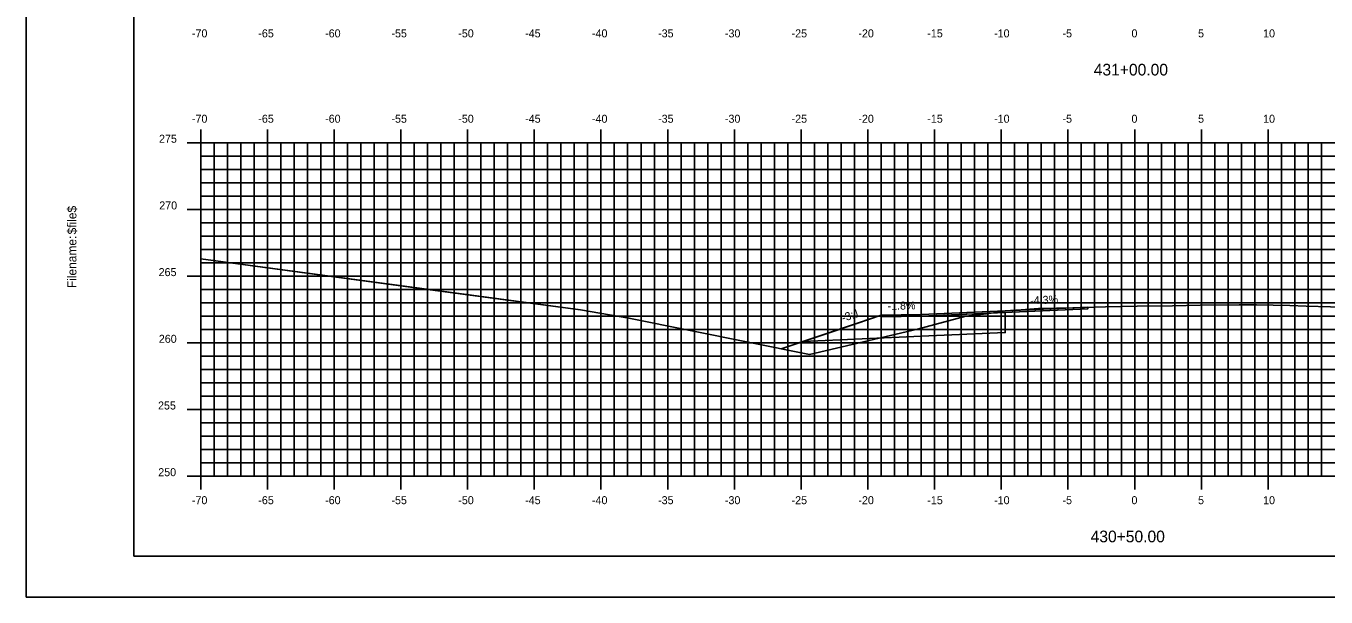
# Model space of a CAD drawing. Extents: x 1168600 to 1177589, y 610178 to 611246.
# Drawn here: x 1175767.6 to 1175865, y 610900.5 to 610943.3 of the extents above; entities that cross this region are included whole.
import ezdxf

# ---------------------------------------------------------------- set-up
doc = ezdxf.new("R2010")
doc.units = 0
for name, color, linetype in [('_Construction', 7, 'Continuous'), ('_Station Equation', 7, 'Continuous'), ('ANNOTATION', 7, 'Continuous'), ('D_Roadway_Edge_TW', 7, 'Continuous'), ('D_Roadway_SubGrade', 7, 'Continuous'), ('D_Slope_Direction', 7, 'Continuous'), ('D_Text_Standard', 7, 'Continuous'), ('H_V ANNOTATION', 7, 'Continuous'), ('MAJOR', 7, 'Continuous'), ('MATCH LINES', 7, 'Continuous'), ('MINOR', 7, 'Continuous')]:
    doc.layers.add(name, color=color, linetype=linetype)

msp = doc.modelspace()

# ---------------------------------------------------------------- linework, layer by layer
at = {"layer": '_Construction'}
for p, q in [((1175775.663, 611008.596), (1175775.663, 610903.596)), ((1175831.669, 610921.657), (1175824.162, 610919.155)), ((1175775.663, 610903.596), (1175935.663, 610903.596))]:
    msp.add_line(p, q, dxfattribs=at)
msp.add_lwpolyline([(1175767.57, 610900.537), (1175937.57, 610900.537), (1175937.57, 611010.537), (1175767.57, 611010.537)], close=True, dxfattribs=at)
at = {"layer": '_Station Equation'}
for points in [[(1175780.663, 610925.897), (1175802.998, 610922.882), (1175809.117, 610922.07), (1175812.757, 610921.453), (1175826.295, 610918.725), (1175834.388, 610920.61), (1175838.012, 610921.588), (1175839.545, 610921.776), (1175840.598, 610921.93), (1175840.964, 610921.986), (1175842.15, 610922.066), (1175843.466, 610922.157), (1175846.138, 610922.228), (1175848.476, 610922.292), (1175850.852, 610922.335), (1175853.486, 610922.38), (1175855.566, 610922.407), (1175858.496, 610922.445), (1175859.301, 610922.446), (1175859.787, 610922.447), (1175862.288, 610922.383), (1175863.506, 610922.349), (1175867.173, 610922.255)], [(1175780.663, 610925.897), (1175798.232, 610923.525), (1175809.118, 610922.07), (1175812.757, 610921.453), (1175826.295, 610918.725), (1175834.388, 610920.61), (1175838.012, 610921.588), (1175839.545, 610921.776), (1175840.598, 610921.93), (1175840.964, 610921.986), (1175842.149, 610922.066), (1175843.466, 610922.157), (1175846.138, 610922.228), (1175848.476, 610922.292), (1175850.852, 610922.335), (1175853.486, 610922.38), (1175855.565, 610922.407), (1175858.496, 610922.445), (1175859.301, 610922.446), (1175859.787, 610922.447), (1175862.289, 610922.382), (1175863.506, 610922.349), (1175867.174, 610922.255)]]:
    msp.add_lwpolyline(points, dxfattribs=at)
at = {"layer": 'D_Roadway_Edge_TW'}
for points in [[(1175847.15, 610922.256), (1175840.964, 610921.986), (1175834.663, 610921.713), (1175831.669, 610921.657), (1175831.669, 610921.532), (1175834.663, 610921.588), (1175847.15, 610922.131)], [(1175847.15, 610922.256), (1175840.964, 610921.986), (1175834.663, 610921.713), (1175831.669, 610921.657), (1175831.669, 610921.532), (1175834.663, 610921.588), (1175847.15, 610922.131)], [(1175847.15, 610922.256), (1175840.964, 610921.986), (1175834.663, 610921.713), (1175834.663, 610921.588), (1175847.15, 610922.131)], [(1175847.15, 610922.256), (1175840.964, 610921.986), (1175834.663, 610921.713), (1175834.663, 610921.588), (1175847.15, 610922.131)]]:
    msp.add_lwpolyline(points, close=True, dxfattribs=at)
at = {"layer": 'D_Roadway_SubGrade'}
msp.add_lwpolyline([(1175834.663, 610921.713), (1175831.669, 610921.657), (1175825.815, 610919.706), (1175834.663, 610920.088), (1175840.964, 610920.361), (1175840.964, 610921.861), (1175834.663, 610921.588)], close=True, dxfattribs=at)
msp.add_lwpolyline([(1175834.663, 610921.713), (1175831.669, 610921.657), (1175825.815, 610919.706), (1175834.663, 610920.088), (1175840.964, 610920.361), (1175840.964, 610921.861), (1175834.663, 610921.588)], close=True, dxfattribs=at)
at = {"layer": 'D_Slope_Direction'}
msp.add_lwpolyline([(1175834.663, 610921.713), (1175831.669, 610921.657)], dxfattribs=at)
msp.add_lwpolyline([(1175834.663, 610921.713), (1175831.669, 610921.657)], dxfattribs=at)
at = {"layer": 'D_Text_Standard'}
msp.add_lwpolyline([(1175824.162, 610919.155), (1175824.162, 610919.155), (1175827.915, 610920.406), (1175827.915, 610920.406), (1175827.915, 610920.406), (1175829.774, 610921.026), (1175831.669, 610921.657), (1175831.849, 610921.661), (1175834.663, 610921.713), (1175835.821, 610921.763), (1175840.964, 610921.986), (1175844.405, 610922.135), (1175847.15, 610922.256)], dxfattribs=at)
at = {"layer": 'MAJOR'}
for p, q in [((1175780.663, 610935.598), (1175780.663, 610934.596)), ((1175785.663, 610935.598), (1175785.663, 610934.596)), ((1175790.663, 610935.598), (1175790.663, 610934.596)), ((1175795.663, 610935.598), (1175795.663, 610934.596)), ((1175800.663, 610935.598), (1175800.663, 610934.596)), ((1175805.663, 610935.598), (1175805.663, 610934.596)), ((1175810.663, 610935.598), (1175810.663, 610934.596)), ((1175815.663, 610935.598), (1175815.663, 610934.596)), ((1175820.663, 610935.598), (1175820.663, 610934.596)), ((1175825.663, 610935.598), (1175825.663, 610934.596)), ((1175830.663, 610935.598), (1175830.663, 610934.596)), ((1175835.663, 610935.598), (1175835.663, 610934.596)), ((1175840.663, 610935.598), (1175840.663, 610934.596)), ((1175845.663, 610935.598), (1175845.663, 610934.596)), ((1175850.663, 610935.598), (1175850.663, 610934.596)), ((1175855.663, 610935.598), (1175855.663, 610934.596)), ((1175860.663, 610935.598), (1175860.663, 610934.596)), ((1175779.661, 610934.596), (1175780.663, 610934.596)), ((1175780.663, 610934.596), (1175920.663, 610934.596)), ((1175780.663, 610909.596), (1175780.663, 610934.596)), ((1175780.663, 610909.596), (1175780.663, 610934.596)), ((1175780.663, 610934.596), (1175920.663, 610934.596)), ((1175785.663, 610909.596), (1175785.663, 610934.596)), ((1175790.663, 610909.596), (1175790.663, 610934.596)), ((1175795.663, 610909.596), (1175795.663, 610934.596)), ((1175800.663, 610909.596), (1175800.663, 610934.596)), ((1175805.663, 610909.596), (1175805.663, 610934.596)), ((1175810.663, 610909.596), (1175810.663, 610934.596)), ((1175815.663, 610909.596), (1175815.663, 610934.596)), ((1175820.663, 610909.596), (1175820.663, 610934.596)), ((1175825.663, 610909.596), (1175825.663, 610934.596)), ((1175830.663, 610909.596), (1175830.663, 610934.596)), ((1175835.663, 610909.596), (1175835.663, 610934.596)), ((1175840.663, 610909.596), (1175840.663, 610934.596)), ((1175845.663, 610909.596), (1175845.663, 610934.596)), ((1175850.663, 610909.596), (1175850.663, 610934.596)), ((1175855.663, 610909.596), (1175855.663, 610934.596)), ((1175860.663, 610909.596), (1175860.663, 610934.596)), ((1175779.661, 610929.596), (1175780.663, 610929.596)), ((1175780.663, 610929.596), (1175920.663, 610929.596)), ((1175779.661, 610924.596), (1175780.663, 610924.596)), ((1175780.663, 610924.596), (1175920.663, 610924.596)), ((1175779.661, 610919.596), (1175780.663, 610919.596)), ((1175780.663, 610919.596), (1175920.663, 610919.596)), ((1175779.661, 610914.596), (1175780.663, 610914.596)), ((1175780.663, 610914.596), (1175920.663, 610914.596)), ((1175779.661, 610909.596), (1175780.663, 610909.596)), ((1175780.663, 610909.596), (1175920.663, 610909.596)), ((1175780.663, 610909.596), (1175920.663, 610909.596)), ((1175780.663, 610908.594), (1175780.663, 610909.596)), ((1175785.663, 610908.594), (1175785.663, 610909.596)), ((1175790.663, 610908.594), (1175790.663, 610909.596)), ((1175795.663, 610908.594), (1175795.663, 610909.596)), ((1175800.663, 610908.594), (1175800.663, 610909.596)), ((1175805.663, 610908.594), (1175805.663, 610909.596)), ((1175810.663, 610908.594), (1175810.663, 610909.596)), ((1175815.663, 610908.594), (1175815.663, 610909.596)), ((1175820.663, 610908.594), (1175820.663, 610909.596)), ((1175825.663, 610908.594), (1175825.663, 610909.596)), ((1175830.663, 610908.594), (1175830.663, 610909.596)), ((1175835.663, 610908.594), (1175835.663, 610909.596)), ((1175840.663, 610908.594), (1175840.663, 610909.596)), ((1175845.663, 610908.594), (1175845.663, 610909.596)), ((1175850.663, 610908.594), (1175850.663, 610909.596)), ((1175855.663, 610908.594), (1175855.663, 610909.596)), ((1175860.663, 610908.594), (1175860.663, 610909.596))]:
    msp.add_line(p, q, dxfattribs=at)
at = {"layer": 'MATCH LINES'}
msp.add_lwpolyline([(1175834.663, 610921.713), (1175834.663, 610921.588)], dxfattribs=at)
msp.add_lwpolyline([(1175834.663, 610921.713), (1175834.663, 610921.588)], dxfattribs=at)
at = {"layer": 'MINOR'}
for p, q in [((1175781.663, 610909.596), (1175781.663, 610934.596)), ((1175782.663, 610909.596), (1175782.663, 610934.596)), ((1175783.663, 610909.596), (1175783.663, 610934.596)), ((1175784.663, 610909.596), (1175784.663, 610934.596)), ((1175786.663, 610909.596), (1175786.663, 610934.596)), ((1175787.663, 610909.596), (1175787.663, 610934.596)), ((1175788.663, 610909.596), (1175788.663, 610934.596)), ((1175789.663, 610909.596), (1175789.663, 610934.596)), ((1175791.663, 610909.596), (1175791.663, 610934.596)), ((1175792.663, 610909.596), (1175792.663, 610934.596)), ((1175793.663, 610909.596), (1175793.663, 610934.596)), ((1175794.663, 610909.596), (1175794.663, 610934.596)), ((1175796.663, 610909.596), (1175796.663, 610934.596)), ((1175797.663, 610909.596), (1175797.663, 610934.596)), ((1175798.663, 610909.596), (1175798.663, 610934.596)), ((1175799.663, 610909.596), (1175799.663, 610934.596)), ((1175801.663, 610909.596), (1175801.663, 610934.596)), ((1175802.663, 610909.596), (1175802.663, 610934.596)), ((1175803.663, 610909.596), (1175803.663, 610934.596)), ((1175804.663, 610909.596), (1175804.663, 610934.596)), ((1175806.663, 610909.596), (1175806.663, 610934.596)), ((1175807.663, 610909.596), (1175807.663, 610934.596)), ((1175808.663, 610909.596), (1175808.663, 610934.596)), ((1175809.663, 610909.596), (1175809.663, 610934.596)), ((1175811.663, 610909.596), (1175811.663, 610934.596)), ((1175812.663, 610909.596), (1175812.663, 610934.596)), ((1175813.663, 610909.596), (1175813.663, 610934.596)), ((1175814.663, 610909.596), (1175814.663, 610934.596)), ((1175816.663, 610909.596), (1175816.663, 610934.596)), ((1175817.663, 610909.596), (1175817.663, 610934.596)), ((1175818.663, 610909.596), (1175818.663, 610934.596)), ((1175819.663, 610909.596), (1175819.663, 610934.596)), ((1175821.663, 610909.596), (1175821.663, 610934.596)), ((1175822.663, 610909.596), (1175822.663, 610934.596)), ((1175823.663, 610909.596), (1175823.663, 610934.596)), ((1175824.663, 610909.596), (1175824.663, 610934.596)), ((1175826.663, 610909.596), (1175826.663, 610934.596)), ((1175827.663, 610909.596), (1175827.663, 610934.596)), ((1175828.663, 610909.596), (1175828.663, 610934.596)), ((1175829.663, 610909.596), (1175829.663, 610934.596)), ((1175831.663, 610909.596), (1175831.663, 610934.596)), ((1175832.663, 610909.596), (1175832.663, 610934.596)), ((1175833.663, 610909.596), (1175833.663, 610934.596)), ((1175834.663, 610909.596), (1175834.663, 610934.596)), ((1175836.663, 610909.596), (1175836.663, 610934.596)), ((1175837.663, 610909.596), (1175837.663, 610934.596)), ((1175838.663, 610909.596), (1175838.663, 610934.596)), ((1175839.663, 610909.596), (1175839.663, 610934.596)), ((1175841.663, 610909.596), (1175841.663, 610934.596)), ((1175842.663, 610909.596), (1175842.663, 610934.596)), ((1175843.663, 610909.596), (1175843.663, 610934.596)), ((1175844.663, 610909.596), (1175844.663, 610934.596)), ((1175846.663, 610909.596), (1175846.663, 610934.596)), ((1175847.663, 610909.596), (1175847.663, 610934.596)), ((1175848.663, 610909.596), (1175848.663, 610934.596)), ((1175849.663, 610909.596), (1175849.663, 610934.596)), ((1175851.663, 610909.596), (1175851.663, 610934.596)), ((1175852.663, 610909.596), (1175852.663, 610934.596)), ((1175853.663, 610909.596), (1175853.663, 610934.596)), ((1175854.663, 610909.596), (1175854.663, 610934.596)), ((1175856.663, 610909.596), (1175856.663, 610934.596)), ((1175857.663, 610909.596), (1175857.663, 610934.596)), ((1175858.663, 610909.596), (1175858.663, 610934.596)), ((1175859.663, 610909.596), (1175859.663, 610934.596)), ((1175861.663, 610909.596), (1175861.663, 610934.596)), ((1175862.663, 610909.596), (1175862.663, 610934.596)), ((1175863.663, 610909.596), (1175863.663, 610934.596)), ((1175864.663, 610909.596), (1175864.663, 610934.596)), ((1175780.663, 610933.596), (1175920.663, 610933.596)), ((1175780.663, 610933.596), (1175781.665, 610933.596)), ((1175780.663, 610932.596), (1175920.663, 610932.596)), ((1175780.663, 610932.596), (1175781.665, 610932.596)), ((1175780.663, 610931.596), (1175920.663, 610931.596)), ((1175780.663, 610931.596), (1175781.665, 610931.596)), ((1175780.663, 610930.596), (1175920.663, 610930.596)), ((1175780.663, 610930.596), (1175781.665, 610930.596)), ((1175780.663, 610928.596), (1175920.663, 610928.596)), ((1175780.663, 610928.596), (1175781.665, 610928.596)), ((1175780.663, 610927.596), (1175920.663, 610927.596)), ((1175780.663, 610927.596), (1175781.665, 610927.596)), ((1175780.663, 610926.596), (1175920.663, 610926.596)), ((1175780.663, 610926.596), (1175781.665, 610926.596)), ((1175780.663, 610925.596), (1175920.663, 610925.596)), ((1175780.663, 610925.596), (1175781.665, 610925.596)), ((1175780.663, 610923.596), (1175920.663, 610923.596)), ((1175780.663, 610923.596), (1175781.665, 610923.596)), ((1175780.663, 610922.596), (1175920.663, 610922.596)), ((1175780.663, 610922.596), (1175781.665, 610922.596)), ((1175780.663, 610921.596), (1175920.663, 610921.596)), ((1175780.663, 610921.596), (1175781.665, 610921.596)), ((1175780.663, 610920.596), (1175920.663, 610920.596)), ((1175780.663, 610920.596), (1175781.665, 610920.596)), ((1175780.663, 610918.596), (1175920.663, 610918.596)), ((1175780.663, 610918.596), (1175781.665, 610918.596)), ((1175780.663, 610917.596), (1175920.663, 610917.596)), ((1175780.663, 610917.596), (1175781.665, 610917.596)), ((1175780.663, 610916.596), (1175920.663, 610916.596)), ((1175780.663, 610916.596), (1175781.665, 610916.596)), ((1175780.663, 610915.596), (1175920.663, 610915.596)), ((1175780.663, 610915.596), (1175781.665, 610915.596)), ((1175780.663, 610913.596), (1175920.663, 610913.596)), ((1175780.663, 610913.596), (1175781.665, 610913.596)), ((1175780.663, 610912.596), (1175920.663, 610912.596)), ((1175780.663, 610912.596), (1175781.665, 610912.596)), ((1175780.663, 610911.596), (1175920.663, 610911.596)), ((1175780.663, 610911.596), (1175781.665, 610911.596)), ((1175780.663, 610910.596), (1175920.663, 610910.596)), ((1175780.663, 610910.596), (1175781.665, 610910.596))]:
    msp.add_line(p, q, dxfattribs=at)

# ---------------------------------------------------------------- texts
at = {"layer": '_Construction'}
for s, p in [('$file$', (1175771.348, 610927.722)), ('Filename:', (1175771.348, 610923.695))]:
    msp.add_text(s, height=0.6696, rotation=90, dxfattribs=at).set_placement(p)
at = {"layer": 'ANNOTATION'}
for s, rotation, p in [('-1.8%', 1.0572, (1175832.142, 610922.066)), ('-4.3%', 2.496, (1175842.843, 610922.469)), ('-3:1', 18.43495, (1175828.809, 610921.158))]:
    msp.add_text(s, height=0.6, rotation=rotation, dxfattribs=at).set_placement(p)
at = {"layer": 'H_V ANNOTATION'}
for s, height, p in [('-70', 0.6, (1175780.005, 610942.496)), ('-65', 0.6, (1175784.981, 610942.496)), ('-60', 0.6, (1175789.989, 610942.496)), ('-55', 0.6, (1175794.959, 610942.496)), ('-50', 0.6, (1175799.967, 610942.496)), ('-45', 0.6, (1175804.981, 610942.496)), ('-40', 0.6, (1175809.989, 610942.496)), ('-35', 0.6, (1175814.943, 610942.496)), ('-30', 0.6, (1175819.951, 610942.496)), ('-25', 0.6, (1175824.948, 610942.496)), ('-20', 0.6, (1175829.956, 610942.496)), ('-15', 0.6, (1175835.12, 610942.496)), ('-10', 0.6, (1175840.128, 610942.496)), ('-5', 0.6, (1175845.253, 610942.496)), ('0', 0.6, (1175850.422, 610942.496)), ('5', 0.6, (1175855.414, 610942.496)), ('10', 0.6, (1175860.288, 610942.496)), ('431+00.00', 0.875, (1175847.596, 610939.639)), ('-70', 0.6, (1175780.005, 610936.096)), ('-65', 0.6, (1175784.981, 610936.096)), ('-60', 0.6, (1175789.989, 610936.096)), ('-55', 0.6, (1175794.959, 610936.096)), ('-50', 0.6, (1175799.967, 610936.096)), ('-45', 0.6, (1175804.981, 610936.096)), ('-40', 0.6, (1175809.989, 610936.096)), ('-35', 0.6, (1175814.943, 610936.096)), ('-30', 0.6, (1175819.951, 610936.096)), ('-25', 0.6, (1175824.948, 610936.096)), ('-20', 0.6, (1175829.956, 610936.096)), ('-15', 0.6, (1175835.12, 610936.096)), ('-10', 0.6, (1175840.128, 610936.096)), ('-5', 0.6, (1175845.253, 610936.096)), ('0', 0.6, (1175850.422, 610936.096)), ('5', 0.6, (1175855.414, 610936.096)), ('10', 0.6, (1175860.288, 610936.096)), ('275', 0.6, (1175777.541, 610934.596)), ('270', 0.6, (1175777.557, 610929.596)), ('265', 0.6, (1175777.509, 610924.596)), ('260', 0.6, (1175777.525, 610919.596)), ('255', 0.6, (1175777.466, 610914.596)), ('250', 0.6, (1175777.482, 610909.596)), ('-70', 0.6, (1175780.005, 610907.496)), ('-65', 0.6, (1175784.981, 610907.496)), ('-60', 0.6, (1175789.989, 610907.496)), ('-55', 0.6, (1175794.959, 610907.496)), ('-50', 0.6, (1175799.967, 610907.496)), ('-45', 0.6, (1175804.981, 610907.496)), ('-40', 0.6, (1175809.989, 610907.496)), ('-35', 0.6, (1175814.943, 610907.496)), ('-30', 0.6, (1175819.951, 610907.496)), ('-25', 0.6, (1175824.948, 610907.496)), ('-20', 0.6, (1175829.956, 610907.496)), ('-15', 0.6, (1175835.12, 610907.496)), ('-10', 0.6, (1175840.128, 610907.496)), ('-5', 0.6, (1175845.253, 610907.496)), ('0', 0.6, (1175850.422, 610907.496)), ('5', 0.6, (1175855.414, 610907.496)), ('10', 0.6, (1175860.288, 610907.496)), ('430+50.00', 0.875, (1175847.362, 610904.639))]:
    msp.add_text(s, height=height, dxfattribs=at).set_placement(p)

doc.saveas('drawing.dxf')
